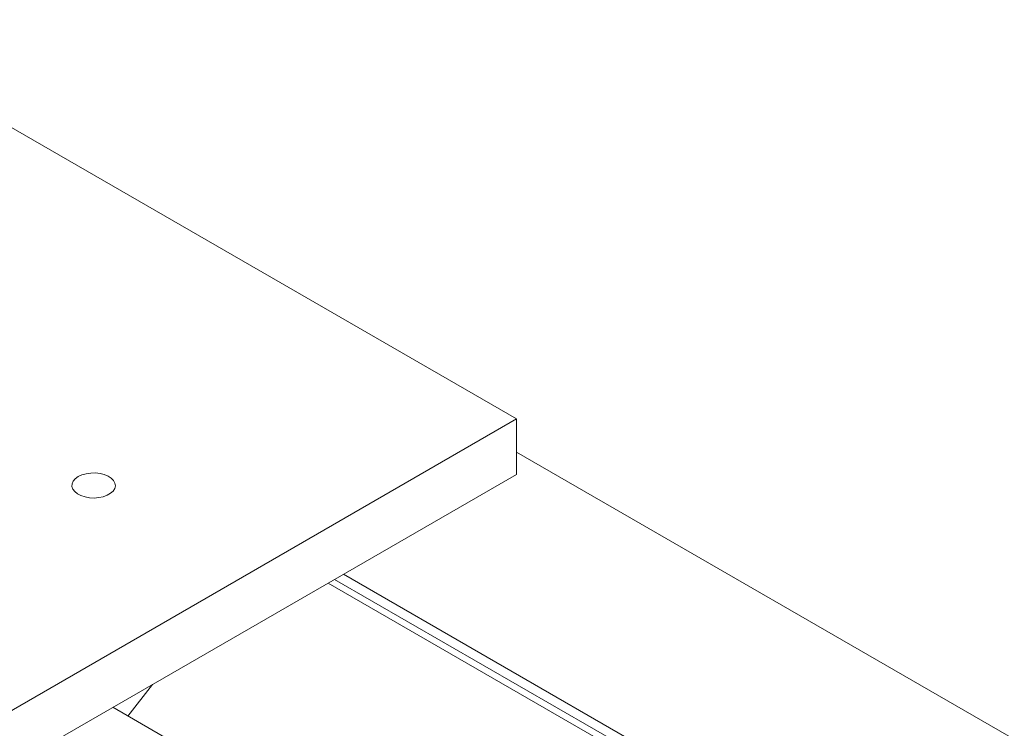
# Model space of a CAD drawing. Header units: millimetres. Extents: x 525 to 29324, y 175 to 20618.
# Tile 580 of 588: x 23340 to 23702, y 17656 to 17917. Entities that reach past the tile are written whole.
import ezdxf

# ---------------------------------------------------------------- set-up
doc = ezdxf.new("R2010")
doc.units = ezdxf.units.MM
doc.linetypes.add('SLD-Continua', pattern=[0])

msp = doc.modelspace()

# ---------------------------------------------------------------- linework, layer by layer
at = {"color": 7, "linetype": 'SLD-Continua', "lineweight": 18, "ltscale": 35}
for p, q in [((23522.38, 17770.02), (23267.82, 17916.93)), ((23522.38, 17770.02), (23267.82, 17916.93)), ((23522.38, 17770.02), (23267.82, 17916.93)), ((23522.38, 17770.02), (23267.82, 17916.93)), ((23522.38, 17770.02), (23267.82, 17916.93)), ((23522.38, 17770.02), (23267.82, 17916.93)), ((23522.38, 17770.02), (23267.82, 17916.93)), ((23522.38, 17770.02), (23267.82, 17916.93)), ((23522.38, 17770.02), (23267.82, 17916.93)), ((23112.26, 17533.32), (23522.38, 17770.02)), ((23112.26, 17533.32), (23522.38, 17770.02)), ((23112.26, 17533.32), (23522.38, 17770.02)), ((23112.26, 17533.32), (23522.38, 17770.02)), ((23112.26, 17533.32), (23522.38, 17770.02)), ((23112.26, 17533.32), (23522.38, 17770.02)), ((23112.26, 17533.32), (23522.38, 17770.02)), ((23112.26, 17533.32), (23522.38, 17770.02)), ((23112.26, 17533.32), (23522.38, 17770.02)), ((23522.38, 17770.02), (23522.38, 17749.6)), ((23522.38, 17770.02), (23522.38, 17749.6)), ((23522.38, 17770.02), (23522.38, 17749.6)), ((23522.38, 17770.02), (23522.38, 17749.6)), ((23522.38, 17770.02), (23522.38, 17749.6)), ((23522.38, 17770.02), (23522.38, 17749.6)), ((23522.38, 17770.02), (23522.38, 17749.6)), ((23522.38, 17770.02), (23522.38, 17749.6)), ((23522.38, 17770.02), (23522.38, 17749.6)), ((24075.68, 17438.43), (23522.38, 17757.76)), ((24075.68, 17438.43), (23522.38, 17757.76)), ((24075.68, 17438.43), (23522.38, 17757.76)), ((24075.68, 17438.43), (23522.38, 17757.76)), ((24075.68, 17438.43), (23522.38, 17757.76)), ((23112.26, 17512.9), (23522.38, 17749.6)), ((23112.26, 17512.9), (23522.38, 17749.6)), ((23112.26, 17512.9), (23522.38, 17749.6)), ((23112.26, 17512.9), (23522.38, 17749.6)), ((23112.26, 17512.9), (23522.38, 17749.6)), ((23112.26, 17512.9), (23522.38, 17749.6)), ((23112.26, 17512.9), (23522.38, 17749.6)), ((23112.26, 17512.9), (23522.38, 17749.6)), ((23112.26, 17512.9), (23522.38, 17749.6)), ((24001.71, 17395.73), (23455.48, 17710.99)), ((24001.71, 17395.73), (23455.48, 17710.99)), ((24001.71, 17395.73), (23455.48, 17710.99)), ((24001.71, 17395.73), (23455.48, 17710.99)), ((24001.71, 17395.73), (23455.48, 17710.99)), ((24004.97, 17397.62), (23458.74, 17712.87)), ((24004.97, 17397.62), (23458.74, 17712.87)), ((24004.97, 17397.62), (23458.74, 17712.87)), ((24004.97, 17397.62), (23458.74, 17712.87)), ((24004.97, 17397.62), (23458.74, 17712.87)), ((23453.13, 17709.63), (23999.36, 17394.38)), ((23453.13, 17709.63), (23999.36, 17394.38)), ((23453.13, 17709.63), (23999.36, 17394.38)), ((23453.13, 17709.63), (23999.36, 17394.38)), ((23453.13, 17709.63), (23999.36, 17394.38)), ((23379.46, 17660.68), (23388.44, 17672.3)), ((23379.46, 17660.68), (23388.44, 17672.3)), ((23379.46, 17660.68), (23388.44, 17672.3)), ((23379.46, 17660.68), (23388.44, 17672.3)), ((23379.46, 17660.68), (23388.44, 17672.3)), ((23373.89, 17663.9), (23591.33, 17538.41)), ((23373.89, 17663.9), (23591.33, 17538.41)), ((23373.89, 17663.9), (23591.33, 17538.41)), ((23373.89, 17663.9), (23591.33, 17538.41)), ((23373.89, 17663.9), (23591.33, 17538.41))]:
    msp.add_line(p, q, dxfattribs=at)
at = {"color": 7, "linetype": 'SLD-Continua', "lineweight": 18, "ltscale": 35, "flags": 128}
msp.add_lwpolyline([(23361.16, 17748.79), (23360.08, 17748.02), (23359.31, 17747.12), (23358.89, 17746.15), (23358.85, 17745.15), (23359.17, 17744.17), (23359.86, 17743.26), (23360.86, 17742.45), (23362.15, 17741.78), (23363.66, 17741.29), (23365.31, 17741), (23367.04, 17740.91), (23368.75, 17741.05), (23370.37, 17741.39), (23371.83, 17741.93), (23373.05, 17742.64), (23373.99, 17743.48), (23374.58, 17744.42), (23374.82, 17745.4), (23374.68, 17746.4), (23374.17, 17747.35), (23373.32, 17748.22), (23372.16, 17748.97), (23370.76, 17749.55), (23369.17, 17749.94), (23367.47, 17750.13), (23365.74, 17750.1), (23364.06, 17749.86), (23362.51, 17749.42), (23361.16, 17748.79)], dxfattribs=at)
msp.add_lwpolyline([(23361.16, 17748.79), (23360.08, 17748.02), (23359.31, 17747.12), (23358.89, 17746.15), (23358.85, 17745.15), (23359.17, 17744.17), (23359.86, 17743.26), (23360.86, 17742.45), (23362.15, 17741.78), (23363.66, 17741.29), (23365.31, 17741), (23367.04, 17740.91), (23368.75, 17741.05), (23370.37, 17741.39), (23371.83, 17741.93), (23373.05, 17742.64), (23373.99, 17743.48), (23374.58, 17744.42), (23374.82, 17745.4), (23374.68, 17746.4), (23374.17, 17747.35), (23373.32, 17748.22), (23372.16, 17748.97), (23370.76, 17749.55), (23369.17, 17749.94), (23367.47, 17750.13), (23365.74, 17750.1), (23364.06, 17749.86), (23362.51, 17749.42), (23361.16, 17748.79)], dxfattribs=at)
msp.add_lwpolyline([(23361.16, 17748.79), (23360.08, 17748.02), (23359.31, 17747.12), (23358.89, 17746.15), (23358.85, 17745.15), (23359.17, 17744.17), (23359.86, 17743.26), (23360.86, 17742.45), (23362.15, 17741.78), (23363.66, 17741.29), (23365.31, 17741), (23367.04, 17740.91), (23368.75, 17741.05), (23370.37, 17741.39), (23371.83, 17741.93), (23373.05, 17742.64), (23373.99, 17743.48), (23374.58, 17744.42), (23374.82, 17745.4), (23374.68, 17746.4), (23374.17, 17747.35), (23373.32, 17748.22), (23372.16, 17748.97), (23370.76, 17749.55), (23369.17, 17749.94), (23367.47, 17750.13), (23365.74, 17750.1), (23364.06, 17749.86), (23362.51, 17749.42), (23361.16, 17748.79)], dxfattribs=at)
msp.add_lwpolyline([(23361.16, 17748.79), (23360.08, 17748.02), (23359.31, 17747.12), (23358.89, 17746.15), (23358.85, 17745.15), (23359.17, 17744.17), (23359.86, 17743.26), (23360.86, 17742.45), (23362.15, 17741.78), (23363.66, 17741.29), (23365.31, 17741), (23367.04, 17740.91), (23368.75, 17741.05), (23370.37, 17741.39), (23371.83, 17741.93), (23373.05, 17742.64), (23373.99, 17743.48), (23374.58, 17744.42), (23374.82, 17745.4), (23374.68, 17746.4), (23374.17, 17747.35), (23373.32, 17748.22), (23372.16, 17748.97), (23370.76, 17749.55), (23369.17, 17749.94), (23367.47, 17750.13), (23365.74, 17750.1), (23364.06, 17749.86), (23362.51, 17749.42), (23361.16, 17748.79)], dxfattribs=at)
msp.add_lwpolyline([(23361.16, 17748.79), (23360.08, 17748.02), (23359.31, 17747.12), (23358.89, 17746.15), (23358.85, 17745.15), (23359.17, 17744.17), (23359.86, 17743.26), (23360.86, 17742.45), (23362.15, 17741.78), (23363.66, 17741.29), (23365.31, 17741), (23367.04, 17740.91), (23368.75, 17741.05), (23370.37, 17741.39), (23371.83, 17741.93), (23373.05, 17742.64), (23373.99, 17743.48), (23374.58, 17744.42), (23374.82, 17745.4), (23374.68, 17746.4), (23374.17, 17747.35), (23373.32, 17748.22), (23372.16, 17748.97), (23370.76, 17749.55), (23369.17, 17749.94), (23367.47, 17750.13), (23365.74, 17750.1), (23364.06, 17749.86), (23362.51, 17749.42), (23361.16, 17748.79)], dxfattribs=at)
msp.add_lwpolyline([(23361.16, 17748.79), (23360.08, 17748.02), (23359.31, 17747.12), (23358.89, 17746.15), (23358.85, 17745.15), (23359.17, 17744.17), (23359.86, 17743.26), (23360.86, 17742.45), (23362.15, 17741.78), (23363.66, 17741.29), (23365.31, 17741), (23367.04, 17740.91), (23368.75, 17741.05), (23370.37, 17741.39), (23371.83, 17741.93), (23373.05, 17742.64), (23373.99, 17743.48), (23374.58, 17744.42), (23374.82, 17745.4), (23374.68, 17746.4), (23374.17, 17747.35), (23373.32, 17748.22), (23372.16, 17748.97), (23370.76, 17749.55), (23369.17, 17749.94), (23367.47, 17750.13), (23365.74, 17750.1), (23364.06, 17749.86), (23362.51, 17749.42), (23361.16, 17748.79)], dxfattribs=at)
msp.add_lwpolyline([(23361.16, 17748.79), (23360.08, 17748.02), (23359.31, 17747.12), (23358.89, 17746.15), (23358.85, 17745.15), (23359.17, 17744.17), (23359.86, 17743.26), (23360.86, 17742.45), (23362.15, 17741.78), (23363.66, 17741.29), (23365.31, 17741), (23367.04, 17740.91), (23368.75, 17741.05), (23370.37, 17741.39), (23371.83, 17741.93), (23373.05, 17742.64), (23373.99, 17743.48), (23374.58, 17744.42), (23374.82, 17745.4), (23374.68, 17746.4), (23374.17, 17747.35), (23373.32, 17748.22), (23372.16, 17748.97), (23370.76, 17749.55), (23369.17, 17749.94), (23367.47, 17750.13), (23365.74, 17750.1), (23364.06, 17749.86), (23362.51, 17749.42), (23361.16, 17748.79)], dxfattribs=at)
msp.add_lwpolyline([(23361.16, 17748.79), (23360.08, 17748.02), (23359.31, 17747.12), (23358.89, 17746.15), (23358.85, 17745.15), (23359.17, 17744.17), (23359.86, 17743.26), (23360.86, 17742.45), (23362.15, 17741.78), (23363.66, 17741.29), (23365.31, 17741), (23367.04, 17740.91), (23368.75, 17741.05), (23370.37, 17741.39), (23371.83, 17741.93), (23373.05, 17742.64), (23373.99, 17743.48), (23374.58, 17744.42), (23374.82, 17745.4), (23374.68, 17746.4), (23374.17, 17747.35), (23373.32, 17748.22), (23372.16, 17748.97), (23370.76, 17749.55), (23369.17, 17749.94), (23367.47, 17750.13), (23365.74, 17750.1), (23364.06, 17749.86), (23362.51, 17749.42), (23361.16, 17748.79)], dxfattribs=at)
msp.add_lwpolyline([(23361.16, 17748.79), (23360.08, 17748.02), (23359.31, 17747.12), (23358.89, 17746.15), (23358.85, 17745.15), (23359.17, 17744.17), (23359.86, 17743.26), (23360.86, 17742.45), (23362.15, 17741.78), (23363.66, 17741.29), (23365.31, 17741), (23367.04, 17740.91), (23368.75, 17741.05), (23370.37, 17741.39), (23371.83, 17741.93), (23373.05, 17742.64), (23373.99, 17743.48), (23374.58, 17744.42), (23374.82, 17745.4), (23374.68, 17746.4), (23374.17, 17747.35), (23373.32, 17748.22), (23372.16, 17748.97), (23370.76, 17749.55), (23369.17, 17749.94), (23367.47, 17750.13), (23365.74, 17750.1), (23364.06, 17749.86), (23362.51, 17749.42), (23361.16, 17748.79)], dxfattribs=at)

doc.saveas('drawing.dxf')
